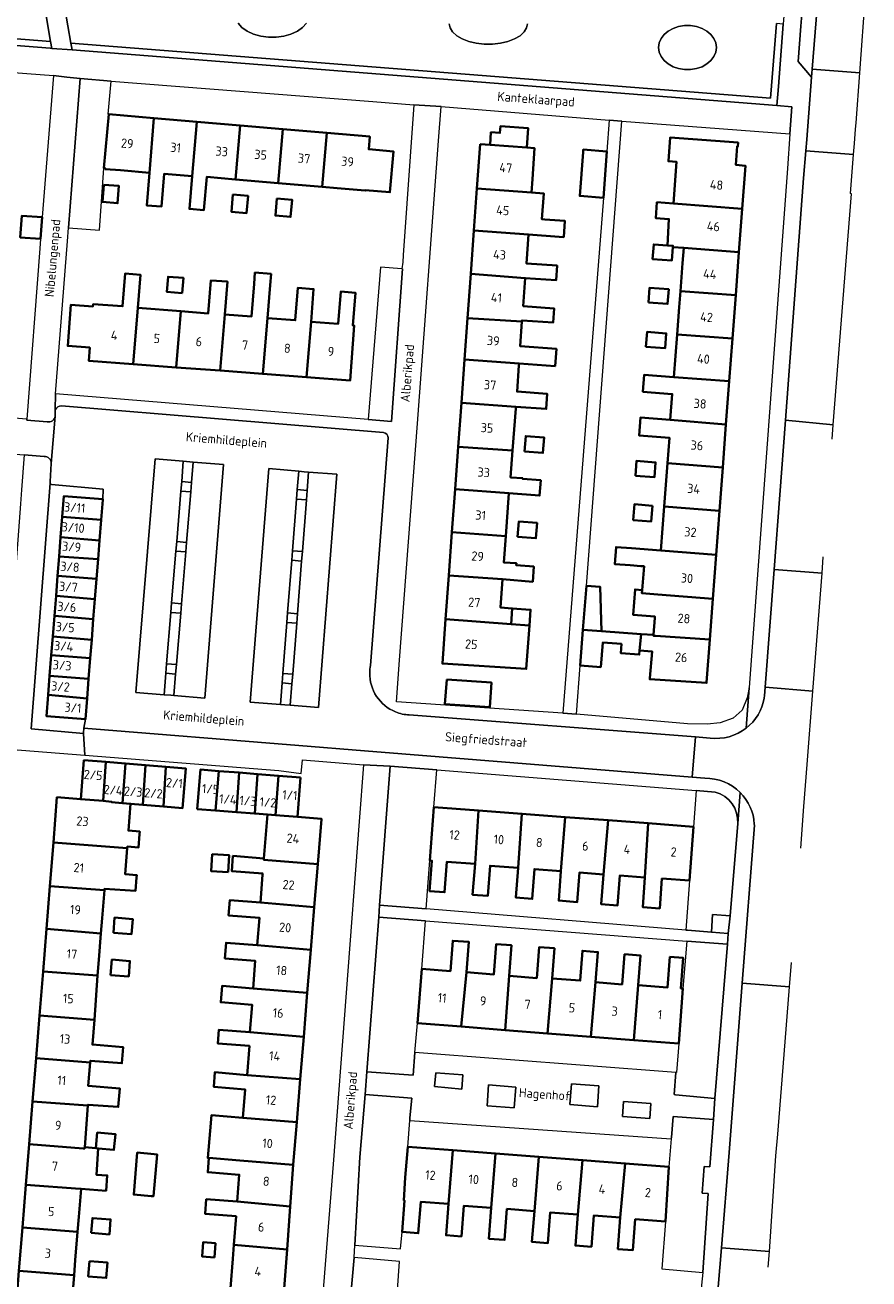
# Model space of a CAD drawing. Header units: metres. Extents: x 152391 to 157968, y 462336 to 467280.
# Tile 272 of 656: x 155453 to 155576, y 464732 to 464915. Entities that reach past the tile are written whole.
import ezdxf
from ezdxf.enums import TextEntityAlignment as Align

# ---------------------------------------------------------------- set-up
doc = ezdxf.new("R2010")
doc.units = ezdxf.units.M
doc.header["$LTSCALE"] = 0.75
for name, color, linetype, lineweight in [('B-WE-GR-BEPLANTING_CULTUUR_HEESTERS-GV', 251, 'Continuous', 18), ('B-WE-GR-BEPLANTING_CULTUUR_VASTE PLANTENVAK-GV', 251, 'Continuous', 18), ('B-WE-GR-GROENVOORZIENING-GV', 251, 'Continuous', 18), ('B-WE-OG-BEBOUWING-GV', 6, 'Continuous', 35), ('B-WE-OG-BEBOUWING-T18', 1, 'Continuous', 18), ('B-WE-OG-TERREIN_CULTUURSCHEIDING-GV', 251, 'Continuous', 18), ('B-WE-OG-TOPOGRAFIE-T18', 1, 'Continuous', 18), ('B-WE-OG-WATER_SLOOT-GV', 251, 'Continuous', 18), ('B-WE-VH-VERHARDING_ASFALT-GV', 251, 'Continuous', 18), ('B-WE-VH-VERHARDING_BETONSTRAATSTEEN-GV', 251, 'Continuous', 18), ('B-WE-VH-VERHARDING_TEGEL-GV', 251, 'Continuous', 18)]:
    doc.layers.add(name, color=color, linetype=linetype, lineweight=lineweight)
doc.styles.add('NLCS-ISO-M750-T18', font='NLCS-ISO.ttf', dxfattribs={"height": 1.35})

msp = doc.modelspace()

# ---------------------------------------------------------------- linework, layer by layer
at = {"layer": 'B-WE-GR-BEPLANTING_CULTUUR_HEESTERS-GV'}
for points in [[(155464.3, 464894.44), (155464.99, 464902.29), (155464.89, 464902.3), (155465.33, 464907.15), (155460.82, 464907.51), (155459.12, 464885.72), (155463.62, 464885.35)], [(155506.31, 464857.43), (155507.89, 464879.72), (155507.81, 464879.72), (155504.68, 464879.98), (155502.88, 464857.71)], [(155461.31, 464811.83), (155461.32, 464811.93), (155461.36, 464812.62), (155461.58, 464813.92), (155455.89, 464814.37), (155456.14, 464817.46), (155456.36, 464820.25), (155456.6, 464823.25), (155456.82, 464826), (155457.05, 464829), (155457.29, 464831.95), (155457.52, 464834.85), (155457.74, 464837.7), (155457.96, 464840.49), (155458.2, 464843.5), (155458.44, 464846.51), (155464.13, 464846.06), (155464.17, 464847.53), (155456.62, 464848.19), (155456.46, 464848.4), (155453.64, 464812.49)], [(155512.5, 464801.07), (155512.91, 464806.5), (155506.13, 464807.04), (155504.57, 464786.76), (155511.35, 464786.21), (155511.91, 464793.26)], [(155510.12, 464769.49), (155510.74, 464777.44), (155511.25, 464784.44), (155504.43, 464784.97), (155502.7, 464762.38), (155509.47, 464761.89), (155509.71, 464765.22)], [(155548.89, 464774.56), (155548.27, 464766.51), (155547.94, 464762.3), (155547.83, 464762.31), (155547.58, 464759.06), (155547.82, 464759.04), (155553.56, 464758.48), (155555.37, 464781.03), (155549.43, 464781.48)], [(155532.6, 464760.65), (155532.34, 464757.6), (155536.39, 464757.29), (155536.6, 464760.34)], [(155507.86, 464738.99), (155508.21, 464743.58), (155508.13, 464743.59), (155508.31, 464746.93), (155508.67, 464751.43), (155508.98, 464755.28), (155508.98, 464755.68), (155509.29, 464758.53), (155502.44, 464759.1), (155501.67, 464749.9), (155500.93, 464737.07), (155507.62, 464736.55)], [(155552.83, 464748.49), (155553.34, 464755.41), (155547.44, 464755.88), (155547.23, 464752.78), (155547.18, 464752.58), (155546.8, 464748.53), (155546.32, 464740.51), (155545.79, 464733.62), (155551.77, 464733.05), (155552.56, 464744.61), (155551.68, 464744.68), (155551.97, 464748.55)], [(155507.46, 464734.68), (155500.83, 464735.24), (155499.07, 464715.12), (155505.96, 464714.57), (155506.36, 464719.84), (155506.97, 464727.71)]]:
    msp.add_lwpolyline(points, close=True, dxfattribs=at)
for points in [[(155553.6, 464803.27), (155550.84, 464803.49), (155550.44, 464798.2)], [(155550.44, 464798.2), (155549.84, 464790.32), (155549.3, 464783.1), (155549.57, 464783.08), (155553.04, 464782.81), (155553.21, 464785.38), (155555.77, 464785.18), (155556.89, 464798.65)]]:
    msp.add_lwpolyline(points, dxfattribs=at)
msp.add_lwpolyline([(155556.89, 464798.65, 0.359967), (155553.6, 464803.27)], format="xyb", dxfattribs=at)
at = {"layer": 'B-WE-GR-BEPLANTING_CULTUUR_VASTE PLANTENVAK-GV'}
for points in [[(155512.58, 464760.23), (155516.6, 464759.87), (155516.75, 464761.97), (155512.78, 464762.23)], [(155520.5, 464760.48), (155520.29, 464757.43), (155524.24, 464757.12), (155524.45, 464760.17)], [(155544.21, 464757.78), (155540.22, 464758.04), (155540.06, 464755.84), (155544.06, 464755.58)]]:
    msp.add_lwpolyline(points, close=True, dxfattribs=at)
at = {"layer": 'B-WE-GR-GROENVOORZIENING-GV'}
for points in [[(155476.98, 464847.12), (155477.09, 464848.52), (155475.65, 464848.63), (155475.53, 464847.24)], [(155492.43, 464846.06), (155493.88, 464845.94), (155493.99, 464847.34), (155492.54, 464847.45)], [(155476.25, 464838.35), (155476.37, 464839.75), (155474.92, 464839.86), (155474.81, 464838.47)], [(155491.73, 464837.14), (155493.17, 464837.02), (155493.28, 464838.42), (155491.84, 464838.53)], [(155475.62, 464830.77), (155474.18, 464830.89), (155474.06, 464829.49), (155475.51, 464829.38)], [(155491.12, 464829.44), (155491.01, 464828.05), (155492.45, 464827.93), (155492.57, 464829.33)], [(155473.33, 464820.62), (155474.77, 464820.5), (155474.89, 464821.9), (155473.44, 464822.01)], [(155490.31, 464819.22), (155491.76, 464819.1), (155491.87, 464820.5), (155490.42, 464820.61)]]:
    msp.add_lwpolyline(points, close=True, dxfattribs=at)
at = {"layer": 'B-WE-OG-BEBOUWING-GV'}
for points in [[(155464.99, 464902.29), (155464.3, 464894.44), (155464.49, 464894.42), (155464.48, 464894.3), (155466.69, 464894.11), (155470.95, 464893.75), (155471.58, 464901.73)], [(155471.58, 464901.73), (155470.95, 464893.75), (155470.55, 464888.99), (155472.7, 464888.8), (155473.11, 464893.61), (155477.19, 464893.27), (155477.88, 464901.19)], [(155483.52, 464892.78), (155484.19, 464900.65), (155477.88, 464901.19), (155477.19, 464893.27), (155476.79, 464888.48), (155478.9, 464888.3), (155479.31, 464893.14)], [(155484.19, 464900.65), (155483.52, 464892.78), (155489.77, 464892.22), (155490.45, 464900.12)], [(155496.16, 464891.71), (155496.86, 464899.58), (155490.45, 464900.12), (155489.77, 464892.22)], [(155496.86, 464899.58), (155496.16, 464891.71), (155498.35, 464891.51), (155502.46, 464891.16), (155502.46, 464891.22), (155506.07, 464890.91), (155506.58, 464896.88), (155502.97, 464897.19), (155503.13, 464899.04)], [(155520.71, 464897.81), (155526.08, 464897.42), (155526.28, 464900.26), (155522.23, 464900.56), (155522.15, 464899.57), (155520.84, 464899.66)], [(155519.25, 464897.92), (155518.78, 464891.44), (155526.74, 464890.86), (155526.89, 464892.83), (155527.21, 464897.34), (155526.08, 464897.42), (155520.71, 464897.81)], [(155547.48, 464889.27), (155557.54, 464888.48), (155558.01, 464894.78), (155556.62, 464894.89), (155556.82, 464897.62), (155556.91, 464897.61), (155556.95, 464898.15), (155547.01, 464898.9), (155546.75, 464895.44), (155547.94, 464895.35)], [(155537.27, 464890.08), (155537.74, 464896.86), (155534.31, 464897.14), (155534.29, 464896.78), (155533.81, 464890.36)], [(155464.28, 464892), (155464.07, 464889.49), (155466.28, 464889.3), (155466.49, 464891.82)], [(155483.13, 464890.56), (155482.92, 464888.05), (155485.13, 464887.86), (155485.34, 464890.37)], [(155518.34, 464885.34), (155526.32, 464884.72), (155530.8, 464884.4), (155531.46, 464884.35), (155531.63, 464886.71), (155528.72, 464886.92), (155528.27, 464886.95), (155528.55, 464890.73), (155526.74, 464890.86), (155518.78, 464891.44)], [(155489.56, 464890.01), (155489.35, 464887.5), (155491.56, 464887.31), (155491.77, 464889.82)], [(155557.06, 464882.15), (155557.54, 464888.48), (155547.48, 464889.27), (155545.09, 464889.45), (155544.91, 464887.14), (155546.84, 464886.99), (155546.61, 464883.14), (155547.42, 464883.08), (155547.4, 464882.9), (155549, 464882.78)], [(155455, 464884.08), (155455.25, 464887.27), (155452.3, 464887.48), (155452.07, 464884.3)], [(155526.32, 464884.72), (155518.34, 464885.34), (155517.88, 464878.97), (155525.84, 464878.37), (155530.34, 464878.05), (155530.49, 464880.19), (155526.02, 464880.51)], [(155546.61, 464883.14), (155544.63, 464883.29), (155544.46, 464881.13), (155547.25, 464880.91), (155547.4, 464882.9), (155547.42, 464883.08)], [(155548.52, 464876.47), (155556.59, 464875.86), (155557.06, 464882.15), (155549, 464882.78), (155548.83, 464880.52)], [(155468.58, 464865.78), (155469.25, 464874.03), (155469.63, 464878.85), (155467.39, 464879.02), (155467.01, 464874.24), (155462.72, 464874.57), (155462.69, 464874.22), (155459.46, 464874.47), (155459.01, 464868.46), (155462.23, 464868.22), (155462.09, 464866.27)], [(155475.73, 464876.17), (155475.9, 464878.38), (155473.66, 464878.55), (155473.49, 464876.35)], [(155474.84, 464865.32), (155481.26, 464864.84), (155481.95, 464873.04), (155482.33, 464877.84), (155479.91, 464878.03), (155479.53, 464873.2), (155475.52, 464873.51)], [(155481.26, 464864.84), (155487.49, 464864.37), (155488.2, 464872.53), (155488.58, 464877.33), (155488.71, 464878.98), (155486.36, 464879.16), (155486.23, 464877.52), (155485.85, 464872.73), (155481.95, 464873.04)], [(155517.41, 464872.53), (155525.37, 464872), (155525.38, 464872.17), (155529.91, 464871.85), (155530.06, 464873.94), (155525.55, 464874.27), (155525.84, 464878.37), (155517.88, 464878.97)], [(155493.91, 464863.89), (155494.56, 464871.99), (155494.93, 464876.75), (155492.61, 464876.93), (155492.24, 464872.21), (155488.2, 464872.53), (155487.49, 464864.37)], [(155493.91, 464863.89), (155500.27, 464863.42), (155500.87, 464871.42), (155500.65, 464871.44), (155501.03, 464876.23), (155498.89, 464876.4), (155498.52, 464871.68), (155494.56, 464871.99)], [(155543.85, 464874.79), (155546.64, 464874.58), (155546.8, 464876.74), (155544.02, 464876.95)], [(155548.02, 464870.14), (155556.11, 464869.53), (155556.59, 464875.86), (155548.52, 464876.47), (155548.32, 464874.12)], [(155468.58, 464865.78), (155474.84, 464865.32), (155475.52, 464873.51), (155469.25, 464874.03)], [(155525.37, 464872), (155517.41, 464872.53), (155516.97, 464866.48), (155524.95, 464865.9), (155530.21, 464865.51), (155530.39, 464868.02), (155525.11, 464868.41)], [(155543.48, 464868.33), (155546.27, 464868.11), (155546.44, 464870.28), (155543.65, 464870.49)], [(155556.11, 464869.53), (155548.02, 464870.14), (155547.55, 464863.91), (155555.64, 464863.28)], [(155524.47, 464859.54), (155528.92, 464859.24), (155529.07, 464861.45), (155524.65, 464861.77), (155524.93, 464865.58), (155524.95, 464865.9), (155516.97, 464866.48), (155516.51, 464860.12)], [(155547.04, 464857.64), (155555.17, 464856.99), (155555.64, 464863.28), (155547.55, 464863.91), (155543.23, 464864.23), (155543.04, 464861.75), (155547.33, 464861.42)], [(155516.51, 464860.12), (155516.05, 464853.73), (155523.98, 464853.15), (155524.45, 464859.33), (155524.47, 464859.54)], [(155546.61, 464851.3), (155554.7, 464850.69), (155555.17, 464856.99), (155547.04, 464857.64), (155542.68, 464857.97), (155542.48, 464855.37), (155546.9, 464855.04)], [(155515.59, 464847.5), (155523.46, 464846.93), (155527.93, 464846.58), (155528.1, 464848.83), (155525.46, 464849.02), (155525.47, 464849.12), (155523.71, 464849.25), (155523.98, 464853.15), (155516.05, 464853.73)], [(155525.75, 464853.03), (155528.42, 464852.83), (155528.59, 464855.08), (155525.92, 464855.28)], [(155541.93, 464849.48), (155544.72, 464849.27), (155544.88, 464851.43), (155542.09, 464851.64)], [(155554.22, 464844.36), (155554.7, 464850.69), (155546.61, 464851.3), (155546.13, 464844.98)], [(155464.13, 464846.06), (155458.44, 464846.51), (155458.2, 464843.5), (155463.89, 464843.05), (155464.12, 464845.95)], [(155523.46, 464846.93), (155515.59, 464847.5), (155515.14, 464841.24), (155522.99, 464840.67)], [(155544.43, 464845.11), (155541.79, 464845.32), (155541.62, 464843), (155544.25, 464842.8)], [(155553.74, 464837.93), (155554.22, 464844.36), (155546.13, 464844.98), (155545.65, 464838.57)], [(155463.89, 464843.05), (155458.2, 464843.5), (155457.96, 464840.49), (155463.65, 464840.03)], [(155524.73, 464840.54), (155527.4, 464840.34), (155527.57, 464842.58), (155524.89, 464842.78)], [(155522.52, 464834.35), (155526.93, 464834), (155527.09, 464836.21), (155524.54, 464836.4), (155524.56, 464836.69), (155522.71, 464836.82), (155522.99, 464840.67), (155515.14, 464841.24), (155514.68, 464834.91)], [(155463.43, 464837.28), (155463.65, 464840.03), (155457.96, 464840.49), (155457.74, 464837.7)], [(155553.26, 464831.52), (155553.74, 464837.93), (155545.65, 464838.57), (155541.35, 464838.9), (155539.12, 464839.07), (155538.93, 464836.58), (155541.16, 464836.41), (155542.71, 464836.29), (155543.21, 464836.26), (155542.94, 464832.78), (155542.9, 464832.31), (155545.2, 464832.13)], [(155463.43, 464837.28), (155457.74, 464837.7), (155457.52, 464834.85), (155463.21, 464834.42)], [(155457.29, 464831.95), (155462.97, 464831.43), (155463.21, 464834.42), (155457.52, 464834.85)], [(155522.52, 464834.35), (155514.68, 464834.91), (155514.21, 464828.51), (155523.78, 464827.82), (155523.95, 464830.11), (155522.22, 464830.24)], [(155534.77, 464833.41), (155534.28, 464826.99), (155537, 464826.79), (155536.81, 464833.25)], [(155462.97, 464831.43), (155457.29, 464831.95), (155457.05, 464829), (155462.74, 464828.53)], [(155552.8, 464825.54), (155553.26, 464831.52), (155545.2, 464832.13), (155542.9, 464832.31), (155542.94, 464832.78), (155541.9, 464832.87), (155541.62, 464829.16), (155544.77, 464828.92), (155544.76, 464828.71), (155544.57, 464826.22), (155544.56, 464826.11), (155544.87, 464826.09)], [(155526.45, 464827.62), (155526.62, 464829.91), (155523.95, 464830.11), (155523.78, 464827.82)], [(155462.5, 464825.53), (155462.74, 464828.53), (155457.05, 464829), (155456.82, 464826)], [(155526.45, 464827.62), (155523.78, 464827.82), (155514.21, 464828.51), (155513.74, 464822.03), (155525.98, 464821.27)], [(155534.28, 464826.99), (155533.88, 464821.75), (155536.88, 464821.52), (155537.18, 464825.13), (155539.9, 464824.91), (155539.79, 464823.57), (155542.51, 464823.35), (155542.56, 464823.96), (155542.76, 464826.35), (155537, 464826.79)], [(155552.33, 464819.26), (155552.8, 464825.54), (155544.87, 464826.09), (155544.56, 464826.11), (155544.57, 464826.22), (155542.76, 464826.35), (155542.56, 464823.96), (155544.37, 464823.82), (155544.06, 464819.93), (155544.04, 464819.75), (155552.33, 464819.21)], [(155456.82, 464826), (155456.6, 464823.25), (155462.29, 464822.83), (155462.5, 464825.53)], [(155462.29, 464822.83), (155456.6, 464823.25), (155456.36, 464820.25), (155462.05, 464819.83)], [(155456.14, 464817.46), (155461.82, 464816.93), (155462.05, 464819.83), (155456.36, 464820.25)], [(155514.38, 464819.71), (155514.12, 464816.11), (155520.66, 464815.66), (155520.91, 464819.25)], [(155461.82, 464816.93), (155456.14, 464817.46), (155455.89, 464814.37), (155461.58, 464813.92)], [(155464.18, 464801.96), (155464.57, 464807.66), (155461.36, 464807.91), (155460.91, 464802.22)], [(155464.57, 464807.66), (155464.18, 464801.96), (155465.41, 464801.86), (155465.41, 464801.78), (155467.02, 464801.65), (155467.45, 464807.43)], [(155470.37, 464807.19), (155467.45, 464807.43), (155467.02, 464801.65), (155468.18, 464801.55), (155469.97, 464801.4)], [(155473.34, 464806.96), (155470.37, 464807.19), (155469.97, 464801.4), (155472.98, 464801.15)], [(155472.98, 464801.15), (155475.78, 464800.92), (155476.24, 464806.72), (155473.34, 464806.96)], [(155477.93, 464800.78), (155480.57, 464800.58), (155481.07, 464806.33), (155478.38, 464806.54)], [(155484.04, 464806.1), (155481.07, 464806.33), (155480.57, 464800.58), (155483.64, 464800.34)], [(155486.74, 464805.89), (155484.04, 464806.1), (155483.64, 464800.34), (155486.33, 464800.13)], [(155489.79, 464805.65), (155486.74, 464805.89), (155486.33, 464800.13), (155488.17, 464799.98), (155489.38, 464799.89)], [(155493.03, 464805.4), (155489.79, 464805.65), (155489.38, 464799.89), (155492.58, 464799.64)], [(155464.18, 464801.96), (155460.91, 464802.22), (155457.43, 464802.5), (155456.9, 464795.9), (155467.7, 464795.09), (155467.71, 464795.31), (155469.35, 464795.18), (155469.5, 464797.12), (155469.53, 464797.5), (155467.86, 464797.64), (155468.18, 464801.55), (155467.02, 464801.65), (155465.41, 464801.78), (155465.41, 464801.86)], [(155511.91, 464793.26), (155512.21, 464793.23), (155511.88, 464788.79), (155514.07, 464788.62), (155514.4, 464793.08), (155518.51, 464792.77), (155519, 464800.58), (155512.5, 464801.07)], [(155518.51, 464792.77), (155518.16, 464788.25), (155520.37, 464788.08), (155520.71, 464792.5), (155524.82, 464792.19), (155525.36, 464800.1), (155519, 464800.58)], [(155495.53, 464792.71), (155496.07, 464799.32), (155496.07, 464799.37), (155492.58, 464799.64), (155489.38, 464799.89), (155488.17, 464799.98), (155487.99, 464797.65), (155487.67, 464793.58), (155487.66, 464793.34)], [(155531.68, 464799.62), (155525.36, 464800.1), (155524.82, 464792.19), (155524.49, 464787.84), (155526.86, 464787.66), (155527.19, 464792.01), (155531.05, 464791.72)], [(155537.94, 464799.14), (155531.68, 464799.62), (155531.05, 464791.72), (155530.73, 464787.4), (155533.43, 464787.2), (155533.76, 464791.5), (155537.28, 464791.23)], [(155543.81, 464798.7), (155537.94, 464799.14), (155537.28, 464791.23), (155536.95, 464786.88), (155539.33, 464786.7), (155539.65, 464791.06), (155543.34, 464790.78)], [(155550.44, 464798.2), (155543.81, 464798.7), (155543.34, 464790.78), (155543.01, 464786.45), (155545.49, 464786.26), (155545.82, 464790.63), (155549.84, 464790.32)], [(155456.9, 464795.9), (155456.39, 464789.52), (155464.37, 464788.93), (155464.38, 464789.14), (155468.89, 464788.81), (155469.05, 464790.79), (155469.08, 464791.13), (155467.39, 464791.27), (155467.7, 464795.09)], [(155482.45, 464791.54), (155482.61, 464794.04), (155480.11, 464794.19), (155479.96, 464791.7)], [(155495.02, 464786.47), (155495.53, 464792.71), (155487.66, 464793.34), (155487.67, 464793.58), (155483.13, 464793.93), (155482.96, 464791.72), (155487.5, 464791.37), (155487.48, 464791.16), (155487.17, 464787.14)], [(155455.89, 464783.28), (155463.86, 464782.62), (155464.04, 464784.82), (155464.37, 464788.93), (155456.39, 464789.52)], [(155486.7, 464780.89), (155494.52, 464780.23), (155495.02, 464786.47), (155487.17, 464787.14), (155482.69, 464787.49), (155482.51, 464785.25), (155487.01, 464784.9)], [(155465.67, 464782.72), (155468.32, 464782.51), (155468.49, 464784.71), (155465.85, 464784.92)], [(155455.89, 464783.28), (155455.39, 464777.06), (155463.37, 464776.48), (155463.55, 464778.73), (155463.86, 464782.62)], [(155494.52, 464780.23), (155486.7, 464780.89), (155482.14, 464781.24), (155481.96, 464778.95), (155486.38, 464778.61), (155486.07, 464774.58), (155494, 464773.95)], [(155510.12, 464769.49), (155516.48, 464768.99), (155517.27, 464776.93), (155517.62, 464781.37), (155515.25, 464781.55), (155514.9, 464777.11), (155510.74, 464777.44)], [(155516.48, 464768.99), (155522.89, 464768.49), (155523.48, 464776.41), (155523.82, 464780.88), (155521.6, 464781.05), (155521.26, 464776.62), (155517.27, 464776.93)], [(155522.89, 464768.49), (155529.08, 464768.01), (155529.77, 464776.03), (155530.11, 464780.45), (155527.88, 464780.62), (155527.52, 464776.09), (155523.48, 464776.41)], [(155465.27, 464776.53), (155467.91, 464776.32), (155468.09, 464778.57), (155465.45, 464778.78)], [(155535.43, 464767.51), (155536.1, 464775.47), (155536.45, 464779.89), (155534.2, 464780.07), (155533.87, 464775.71), (155529.77, 464776.03), (155529.08, 464768.01)], [(155542.33, 464775.06), (155542.66, 464779.39), (155540.35, 464779.57), (155540, 464775.16), (155536.1, 464775.47), (155535.43, 464767.51), (155541.73, 464767.02)], [(155548.27, 464766.51), (155548.89, 464774.56), (155548.59, 464774.58), (155548.94, 464779.02), (155546.97, 464779.17), (155546.63, 464774.73), (155542.33, 464775.06), (155541.73, 464767.02)], [(155455.39, 464777.06), (155454.88, 464770.61), (155462.9, 464769.99), (155463.37, 464776.48)], [(155485.63, 464768.17), (155493.48, 464767.5), (155494, 464773.95), (155486.07, 464774.58), (155481.56, 464774.94), (155481.37, 464772.56), (155485.94, 464772.2)], [(155454.38, 464764.39), (155462.3, 464763.76), (155462.32, 464764.01), (155466.92, 464763.65), (155467.1, 464766), (155462.61, 464766.36), (155462.9, 464769.99), (155454.88, 464770.61)], [(155493.48, 464767.5), (155485.63, 464768.17), (155481.08, 464768.53), (155480.92, 464766.54), (155485.54, 464766.18), (155485.2, 464761.92), (155492.98, 464761.31)], [(155462.3, 464763.76), (155454.38, 464764.39), (155453.87, 464758.06), (155461.96, 464757.45), (155461.97, 464757.59), (155466.38, 464757.26), (155466.59, 464759.96), (155462, 464760.32)], [(155484.58, 464755.65), (155492.46, 464755.03), (155492.98, 464761.31), (155485.2, 464761.92), (155480.5, 464762.36), (155480.34, 464760.21), (155484.94, 464759.8)], [(155453.87, 464758.06), (155453.37, 464751.82), (155461.27, 464751.21), (155461.48, 464751.19), (155461.49, 464751.36), (155461.96, 464757.45)], [(155492.46, 464755.03), (155484.58, 464755.65), (155480.03, 464756.06), (155479.83, 464753.76), (155479.47, 464749.81), (155479.62, 464749.8), (155484.14, 464749.45), (155491.96, 464748.81), (155491.96, 464748.85)], [(155463.13, 464751.22), (155463.46, 464751.19), (155465.76, 464750.99), (155465.96, 464753.29), (155463.32, 464753.52)], [(155452.89, 464745.87), (155460.84, 464745.27), (155460.95, 464745.27), (155464.61, 464745.01), (155464.77, 464747.25), (155463.19, 464747.36), (155463.46, 464751.19), (155463.13, 464751.22), (155461.49, 464751.36), (155461.48, 464751.19), (155461.27, 464751.21), (155453.37, 464751.82)], [(155508.67, 464751.43), (155508.31, 464746.93), (155508.13, 464743.59), (155508.21, 464743.58), (155507.86, 464738.99), (155510.22, 464738.81), (155510.58, 464743.39), (155514.62, 464743.08), (155515.27, 464750.93)], [(155471.17, 464744.24), (155471.52, 464744.21), (155472.05, 464750.33), (155471.64, 464750.36), (155469.17, 464750.58), (155468.64, 464744.46)], [(155484.14, 464749.45), (155479.62, 464749.8), (155479.46, 464747.71), (155484.07, 464747.34), (155483.76, 464743.43), (155491.5, 464742.71), (155491.96, 464748.81)], [(155520.88, 464742.52), (155521.49, 464750.45), (155515.27, 464750.93), (155514.62, 464743.08), (155514.27, 464738.52), (155516.53, 464738.34), (155516.88, 464742.83)], [(155521.49, 464750.45), (155520.88, 464742.52), (155520.53, 464738.01), (155522.82, 464737.83), (155523.17, 464742.35), (155527.18, 464742.04), (155527.82, 464749.97)], [(155527.18, 464742.04), (155526.83, 464737.54), (155529.15, 464737.36), (155529.5, 464741.85), (155533.53, 464741.54), (155534.21, 464749.49), (155527.82, 464749.97)], [(155539.73, 464741.08), (155540.46, 464749.01), (155534.21, 464749.49), (155533.53, 464741.54), (155533.18, 464737), (155535.51, 464736.82), (155535.86, 464741.38)], [(155540.46, 464749.01), (155539.73, 464741.08), (155539.38, 464736.48), (155541.56, 464736.32), (155541.91, 464740.85), (155546.32, 464740.51), (155546.8, 464748.53)], [(155460.95, 464745.27), (155460.84, 464745.27), (155452.89, 464745.87), (155452.39, 464739.65), (155460.44, 464739.02), (155460.62, 464741.2), (155460.62, 464741.2)], [(155491.5, 464742.71), (155483.76, 464743.43), (155479.24, 464743.78), (155479.08, 464741.64), (155483.6, 464741.28), (155483.27, 464737.13), (155491.04, 464736.44)], [(155462.45, 464738.85), (155465.09, 464738.64), (155465.26, 464740.82), (155462.62, 464741.03)], [(155460.44, 464739.02), (155452.39, 464739.65), (155451.88, 464733.31), (155459.93, 464732.66), (155460.11, 464734.89)], [(155480.43, 464735.28), (155480.59, 464737.34), (155478.78, 464737.48), (155478.62, 464735.43)], [(155490.56, 464730.11), (155491.04, 464736.44), (155483.27, 464737.13), (155483.11, 464735.07), (155482.77, 464730.79)], [(155462.17, 464734.72), (155461.99, 464732.49), (155464.63, 464732.28), (155464.81, 464734.51)], [(155451.88, 464733.31), (155451.35, 464726.67), (155455.17, 464726.38), (155458.42, 464726.14), (155459.39, 464726.06), (155459.41, 464726.31), (155459.59, 464728.52), (155459.93, 464732.66)]]:
    msp.add_lwpolyline(points, close=True, dxfattribs=at)
at = {"layer": 'B-WE-OG-TERREIN_CULTUURSCHEIDING-GV'}
for points in [[(155271.94, 464926.36), (155371.32, 464918.63), (155403.27, 464916.14), (155456.42, 464911.95), (155456.68, 464911.93), (155456.5, 464912.95), (155403.35, 464917.14), (155272.02, 464927.36)], [(155459.63, 464911.7), (155562.61, 464903.57), (155562.83, 464906.37), (155563.53, 464915.47), (155562.54, 464915.55), (155561.83, 464906.44), (155561.69, 464904.64), (155459.45, 464912.71)]]:
    msp.add_lwpolyline(points, close=True, dxfattribs=at)
at = {"layer": 'B-WE-OG-WATER_SLOOT-GV'}
for points in [[(155272.91, 464938.09), (155272.17, 464929.1), (155272.02, 464927.36), (155403.35, 464917.14), (155456.5, 464912.95), (155455.76, 464917.27), (155454.71, 464917.1), (155453.7, 464923.1), (155453.26, 464923.13), (155450.53, 464923.05)], [(155458.58, 464917.73), (155459.45, 464912.71), (155561.69, 464904.64), (155561.83, 464906.44), (155562.54, 464915.55)], [(155483.89, 464915.61), (155484.46, 464914.98), (155485.23, 464914.43), (155486.15, 464914.01), (155487.2, 464913.71), (155488.31, 464913.56), (155489.46, 464913.56), (155490.58, 464913.71), (155491.62, 464914.01), (155492.55, 464914.43), (155493.31, 464914.98), (155493.88, 464915.61)], [(155493.88, 464915.61), (155493.31, 464914.98), (155492.55, 464914.43), (155491.62, 464914.01), (155490.58, 464913.71), (155489.46, 464913.56), (155488.31, 464913.56), (155487.2, 464913.71), (155486.15, 464914.01), (155485.23, 464914.43), (155484.46, 464914.98), (155483.89, 464915.61)], [(155514.74, 464915.53), (155514.87, 464914.91), (155515.24, 464914.32), (155515.83, 464913.78), (155516.63, 464913.31), (155517.6, 464912.95), (155518.69, 464912.69), (155519.86, 464912.56), (155521.06, 464912.56), (155522.23, 464912.69), (155523.32, 464912.95), (155524.29, 464913.31), (155525.09, 464913.78), (155525.69, 464914.32), (155526.05, 464914.91), (155526.18, 464915.53)], [(155526.18, 464915.53), (155526.05, 464914.91), (155525.69, 464914.32), (155525.09, 464913.78), (155524.29, 464913.31), (155523.32, 464912.95), (155522.23, 464912.69), (155521.06, 464912.56), (155519.86, 464912.56), (155518.69, 464912.69), (155517.6, 464912.95), (155516.63, 464913.31), (155515.83, 464913.78), (155515.24, 464914.32), (155514.87, 464914.91), (155514.74, 464915.53)]]:
    msp.add_lwpolyline(points, dxfattribs=at)
for points in [[(155553.41, 464910.73), (155552.97, 464910.15), (155552.38, 464909.65), (155551.67, 464909.25), (155550.86, 464908.97), (155549.99, 464908.84), (155549.11, 464908.84), (155548.24, 464908.97), (155547.44, 464909.25), (155546.72, 464909.65), (155546.13, 464910.15), (155545.69, 464910.73), (155545.42, 464911.38), (155545.32, 464912.05), (155545.42, 464912.72), (155545.69, 464913.36), (155546.13, 464913.95), (155546.72, 464914.45), (155547.44, 464914.85), (155548.24, 464915.12), (155549.11, 464915.26), (155549.99, 464915.26), (155550.86, 464915.12), (155551.67, 464914.85), (155552.38, 464914.45), (155552.97, 464913.95), (155553.41, 464913.36), (155553.69, 464912.72), (155553.78, 464912.05), (155553.69, 464911.38)], [(155553.41, 464910.73), (155553.69, 464911.38), (155553.78, 464912.05), (155553.69, 464912.72), (155553.41, 464913.36), (155552.97, 464913.95), (155552.38, 464914.45), (155551.67, 464914.85), (155550.86, 464915.12), (155549.99, 464915.26), (155549.11, 464915.26), (155548.24, 464915.12), (155547.44, 464914.85), (155546.72, 464914.45), (155546.13, 464913.95), (155545.69, 464913.36), (155545.42, 464912.72), (155545.32, 464912.05), (155545.42, 464911.38), (155545.69, 464910.73), (155546.13, 464910.15), (155546.72, 464909.65), (155547.44, 464909.25), (155548.24, 464908.97), (155549.11, 464908.84), (155549.99, 464908.84), (155550.86, 464908.97), (155551.67, 464909.25), (155552.38, 464909.65), (155552.97, 464910.15)]]:
    msp.add_lwpolyline(points, close=True, dxfattribs=at)
at = {"layer": 'B-WE-VH-VERHARDING_ASFALT-GV'}
for points in [[(155571.14, 464952.26), (155569.07, 464925.36), (155568.37, 464916.08), (155567.78, 464908.91), (155574.72, 464908.37), (155575.57, 464919.79), (155575.6, 464920.29), (155575.94, 464924.83), (155576.05, 464926.41)], [(155570.67, 464854.81), (155570.84, 464856.93), (155563.85, 464857.59), (155562.21, 464835.77), (155569.2, 464835.26), (155569.39, 464837.63)], [(155566.12, 464795.09), (155566.55, 464801.18), (155567.02, 464807.31), (155567.86, 464818.03), (155560.91, 464818.59), (155560.82, 464817.31), (155560.77, 464817.02), (155560.77, 464816.98)], [(155552.86, 464811.16), (155550.7, 464811.33), (155550.25, 464805.44)], [(155550.25, 464805.44), (155552.08, 464805.29)], [(155559.31, 464798.59), (155559.31, 464798.58), (155559.32, 464798.42), (155557.55, 464775.36), (155564.46, 464774.81), (155564.74, 464778.34)], [(155561.35, 464733.84), (155561.51, 464736.14), (155554.5, 464736.66), (155552.69, 464714.81), (155552.68, 464714.7)]]:
    msp.add_lwpolyline(points, dxfattribs=at)
for points in [[(155567.78, 464908.91), (155567.68, 464907.71), (155566.97, 464898.6), (155566.84, 464896.95), (155573.82, 464896.41), (155573.96, 464898.05), (155574.11, 464900.11), (155574.18, 464901.03), (155574.72, 464908.37)], [(155563.85, 464857.59), (155570.84, 464856.93), (155573.5, 464890.69), (155573.36, 464890.7), (155573.82, 464896.41), (155566.84, 464896.95), (155566.52, 464892.94)], [(155562.21, 464835.77), (155560.91, 464818.59), (155567.86, 464818.03), (155569.2, 464835.26)], [(155561.51, 464736.14), (155562.47, 464750.09), (155562.73, 464753.28), (155563.37, 464761.21), (155564.46, 464774.81), (155557.55, 464775.36), (155555.66, 464750.62), (155554.5, 464736.66)]]:
    msp.add_lwpolyline(points, close=True, dxfattribs=at)
for points in [[(155560.77, 464816.98, -0.185738), (155558.12, 464812.6)], [(155558.12, 464812.6, -0.198867), (155552.86, 464811.16)], [(155552.08, 464805.29, -0.205141), (155557.26, 464803.19)], [(155557.26, 464803.19, -0.182844), (155559.31, 464798.59)]]:
    msp.add_lwpolyline(points, format="xyb", dxfattribs=at)
at = {"layer": 'B-WE-VH-VERHARDING_BETONSTRAATSTEEN-GV'}
for points in [[(155569.07, 464925.36), (155571.14, 464952.26), (155571.39, 464955.49), (155569.11, 464953.55), (155568.69, 464948.14), (155568.26, 464942.64), (155567.84, 464937.15), (155567.41, 464931.66), (155566.99, 464926.17), (155566.94, 464925.53), (155566.58, 464920.95), (155566.55, 464920.6), (155566.54, 464920.46), (155566.13, 464915.17), (155565.73, 464909.99), (155567.68, 464907.71), (155567.78, 464908.91), (155568.37, 464916.08)], [(155475.89, 464851.59), (155476.84, 464851.5), (155477.34, 464851.47), (155481.74, 464851.14), (155479.05, 464816.97), (155479.04, 464816.97), (155474.52, 464817.37), (155474.06, 464817.41), (155473.07, 464817.49), (155468.93, 464817.82), (155471.76, 464851.97)], [(155475.89, 464851.59), (155471.76, 464851.97), (155468.93, 464817.82), (155473.07, 464817.49), (155473.33, 464820.62), (155473.44, 464822.01), (155474.06, 464829.49), (155474.18, 464830.89), (155474.81, 464838.47), (155474.92, 464839.86), (155475.53, 464847.24), (155475.65, 464848.63)], [(155477.34, 464851.47), (155477.09, 464848.52), (155476.98, 464847.12), (155476.37, 464839.75), (155476.25, 464838.35), (155475.62, 464830.77), (155475.51, 464829.38), (155474.89, 464821.9), (155474.77, 464820.5), (155474.52, 464817.37), (155479.04, 464816.97), (155479.05, 464816.97), (155481.74, 464851.14)], [(155491.01, 464828.05), (155491.12, 464829.44), (155491.73, 464837.14), (155491.84, 464838.53), (155492.43, 464846.06), (155492.54, 464847.45), (155492.75, 464850.14), (155488.4, 464850.55), (155485.67, 464816.41), (155490.07, 464816.08), (155490.31, 464819.22), (155490.42, 464820.61)], [(155494.2, 464850.02), (155498.34, 464849.72), (155495.65, 464815.64), (155491.51, 464815.97), (155490.7, 464816.03), (155490.07, 464816.08), (155485.67, 464816.41), (155488.4, 464850.55), (155492.75, 464850.14), (155493.54, 464850.06)], [(155491.51, 464815.97), (155495.65, 464815.64), (155498.34, 464849.72), (155494.2, 464850.02), (155493.99, 464847.34), (155493.88, 464845.94), (155493.28, 464838.42), (155493.17, 464837.02), (155492.57, 464829.33), (155492.45, 464827.93), (155491.87, 464820.5), (155491.76, 464819.1)]]:
    msp.add_lwpolyline(points, close=True, dxfattribs=at)
for points in [[(155457.19, 464859.1), (155457.16, 464858.26), (155457.15, 464858.19), (155456.59, 464851.27), (155456.59, 464851.25), (155456.42, 464848.65), (155456.46, 464848.4), (155456.62, 464848.19), (155464.17, 464847.53), (155464.13, 464846.06), (155464.12, 464845.95), (155463.89, 464843.05), (155463.65, 464840.03), (155463.43, 464837.28), (155463.21, 464834.42), (155462.97, 464831.43), (155462.74, 464828.53), (155462.5, 464825.53), (155462.29, 464822.83), (155462.05, 464819.83), (155461.82, 464816.93), (155461.58, 464813.92), (155461.36, 464812.62), (155492.78, 464810.08), (155502.34, 464809.31), (155550.25, 464805.44), (155550.7, 464811.33), (155508.89, 464814.53)], [(155505.12, 464855.79), (155458.1, 464859.7)], [(155456.01, 464857.36), (155453.02, 464857.61), (155453.02, 464857.75), (155447.47, 464858.17), (155447.13, 464852.53), (155447.32, 464852.52)], [(155456.59, 464851.27), (155457.15, 464858.19)], [(155503.24, 464821.77), (155505.8, 464855)], [(155448.28, 464852.9), (155452.63, 464852.54), (155455.57, 464852.29)]]:
    msp.add_lwpolyline(points, dxfattribs=at)
for points in [[(155458.1, 464859.7, 0.319902), (155457.19, 464859.1)], [(155457.15, 464858.19, -0.435295), (155456.01, 464857.36)], [(155505.8, 464855, 0.41), (155505.12, 464855.79)], [(155455.57, 464852.29, -0.456415), (155456.59, 464851.27)], [(155503.12, 464820.7, -0.045558), (155503.24, 464821.77)], [(155506.91, 464814.97, -0.310366), (155503.12, 464820.7)], [(155508.89, 464814.53, -0.084954), (155506.91, 464814.97)]]:
    msp.add_lwpolyline(points, format="xyb", dxfattribs=at)
at = {"layer": 'B-WE-VH-VERHARDING_TEGEL-GV'}
for points in [[(155564.34, 464925.95), (155564.33, 464925.73), (155563.53, 464915.47), (155562.83, 464906.37), (155562.61, 464903.57), (155564.81, 464903.39), (155564.52, 464899.45), (155564.14, 464894.39), (155558.55, 464818.52), (155558.55, 464818.51), (155558.12, 464812.6)], [(155560.77, 464816.98), (155560.77, 464817.02), (155560.82, 464817.31), (155560.91, 464818.59), (155562.21, 464835.77), (155563.85, 464857.59), (155566.52, 464892.94), (155566.84, 464896.95), (155566.97, 464898.6), (155567.68, 464907.71), (155565.73, 464909.99), (155566.13, 464915.17), (155566.54, 464920.46)], [(155408.55, 464911.68), (155453.04, 464908.27), (155456.9, 464907.97), (155458.86, 464907.74), (155460.82, 464907.51), (155465.33, 464907.15), (155503.57, 464904.15), (155509.58, 464903.68), (155513.56, 464903.41), (155538.11, 464901.44), (155539.95, 464901.31), (155564.52, 464899.45), (155564.81, 464903.39), (155562.61, 464903.57), (155459.63, 464911.7), (155456.68, 464911.93), (155456.42, 464911.95), (155403.27, 464916.14)], [(155458.97, 464883.74), (155459.12, 464885.72), (155460.82, 464907.51), (155458.86, 464907.74), (155456.9, 464907.97), (155455.25, 464887.27), (155455, 464884.08), (155454.92, 464882.68), (155453.02, 464857.75), (155453.02, 464857.61), (155456.01, 464857.36)], [(155558.12, 464812.6), (155558.55, 464818.51), (155558.27, 464817.05), (155557.56, 464815.22), (155556.2, 464814.05), (155554.33, 464813.39), (155552.44, 464813.2), (155549.55, 464813.24), (155533.33, 464814.65), (155531.36, 464814.79), (155507.02, 464816.47), (155507.48, 464822.52), (155510.08, 464857.12), (155513.19, 464898.42), (155513.56, 464903.41), (155509.58, 464903.68), (155508.03, 464881.69), (155507.95, 464880.69), (155507.81, 464879.72), (155507.89, 464879.72), (155506.31, 464857.43), (155502.88, 464857.71), (155457.23, 464861.45), (155457.19, 464859.1)], [(155457.15, 464858.19), (155457.16, 464858.26), (155457.19, 464859.1), (155457.23, 464861.45), (155458.97, 464883.74)], [(155458.1, 464859.7), (155505.12, 464855.79)], [(155505.8, 464855), (155503.24, 464821.77)], [(155455.57, 464852.29), (155452.63, 464852.54), (155452.24, 464847.41), (155452.09, 464845.4), (155450.23, 464820.43), (155446.56, 464820.71), (155446.57, 464817.59)], [(155446.57, 464817.59), (155439.92, 464728.83), (155439.7, 464725.7), (155439.05, 464718.12), (155442.21, 464717.9), (155446.22, 464717.46), (155454.14, 464716.86), (155454.58, 464719.93), (155443.49, 464720.76), (155444.01, 464727.24), (155445.95, 464751.38), (155449.89, 464803.1), (155450.39, 464809.54), (155461.52, 464808.66), (155461.31, 464811.83), (155453.64, 464812.49), (155456.46, 464848.4), (155456.42, 464848.65), (155456.59, 464851.25), (155456.59, 464851.27)], [(155508.89, 464814.53), (155550.7, 464811.33), (155552.86, 464811.16)], [(155461.36, 464812.62), (155461.32, 464811.93), (155461.31, 464811.83), (155461.52, 464808.66), (155489.84, 464806.43), (155493.09, 464805.96), (155493.3, 464807.96), (155502.2, 464807.24), (155506.13, 464807.04), (155512.91, 464806.5), (155550.84, 464803.49), (155553.6, 464803.27)], [(155552.08, 464805.29), (155550.25, 464805.44), (155502.34, 464809.31), (155492.78, 464810.08), (155461.36, 464812.62)], [(155557.26, 464803.19), (155556.89, 464798.65), (155555.77, 464785.18), (155555.49, 464782.62), (155555.37, 464781.03), (155553.56, 464758.48), (155553.34, 464755.41)], [(155556.89, 464798.65), (155557.26, 464803.19)], [(155552.68, 464714.7), (155552.69, 464714.81), (155554.5, 464736.66), (155555.66, 464750.62), (155557.55, 464775.36), (155559.32, 464798.42), (155559.31, 464798.58), (155559.31, 464798.59)], [(155553.34, 464755.41), (155552.83, 464748.49), (155551.97, 464748.55), (155551.68, 464744.68), (155552.56, 464744.61), (155551.77, 464733.05), (155551.61, 464731.23), (155551.36, 464727.73), (155551.1, 464724.56), (155548.41, 464724.8), (155548.15, 464721.85), (155548.4, 464721.83), (155548.26, 464719.47), (155550.66, 464719.28), (155550.29, 464714.83)]]:
    msp.add_lwpolyline(points, dxfattribs=at)
for points in [[(155457.73, 464921.77), (155455.23, 464921.34), (155455.86, 464917.61), (155455.71, 464917.59), (155455.76, 464917.27), (155456.5, 464912.95), (155456.68, 464911.93), (155459.63, 464911.7), (155459.45, 464912.71), (155458.58, 464917.73), (155458.53, 464918.05), (155458.39, 464918.02)], [(155538.11, 464901.44), (155537.74, 464896.86), (155537.27, 464890.08), (155531.36, 464814.79), (155533.33, 464814.65), (155533.88, 464821.75), (155534.28, 464826.99), (155534.77, 464833.41), (155539.95, 464901.31)], [(155477.34, 464851.47), (155476.84, 464851.5), (155475.89, 464851.59), (155475.65, 464848.63), (155477.09, 464848.52)], [(155494.2, 464850.02), (155493.54, 464850.06), (155492.75, 464850.14), (155492.54, 464847.45), (155493.99, 464847.34)], [(155476.98, 464847.12), (155475.53, 464847.24), (155474.92, 464839.86), (155476.37, 464839.75)], [(155493.88, 464845.94), (155492.43, 464846.06), (155491.84, 464838.53), (155493.28, 464838.42)], [(155474.18, 464830.89), (155475.62, 464830.77), (155476.25, 464838.35), (155474.81, 464838.47)], [(155492.57, 464829.33), (155493.17, 464837.02), (155491.73, 464837.14), (155491.12, 464829.44)], [(155473.44, 464822.01), (155474.89, 464821.9), (155475.51, 464829.38), (155474.06, 464829.49)], [(155491.87, 464820.5), (155492.45, 464827.93), (155491.01, 464828.05), (155490.42, 464820.61)], [(155473.07, 464817.49), (155474.06, 464817.41), (155474.52, 464817.37), (155474.77, 464820.5), (155473.33, 464820.62)], [(155490.07, 464816.08), (155490.7, 464816.03), (155491.51, 464815.97), (155491.76, 464819.1), (155490.31, 464819.22)], [(155501.58, 464798.97), (155497.79, 464748.89), (155495.74, 464723.24), (155495.11, 464715.47), (155499.07, 464715.12), (155500.83, 464735.24), (155500.93, 464737.07), (155501.67, 464749.9), (155502.44, 464759.1), (155502.7, 464762.38), (155504.43, 464784.97), (155504.57, 464786.76), (155506.13, 464807.04), (155502.2, 464807.24)], [(155504.57, 464786.76), (155504.43, 464784.97), (155511.25, 464784.44), (155549.43, 464781.48), (155555.37, 464781.03), (155555.49, 464782.62), (155553.04, 464782.81), (155549.57, 464783.08), (155549.3, 464783.1), (155511.35, 464786.21)], [(155553.04, 464782.81), (155555.49, 464782.62), (155555.77, 464785.18), (155553.21, 464785.38)], [(155508.98, 464755.28), (155547.18, 464752.58), (155547.23, 464752.78), (155547.44, 464755.88), (155553.34, 464755.41), (155553.56, 464758.48), (155547.82, 464759.04), (155547.58, 464759.06), (155547.83, 464762.31), (155509.71, 464765.22), (155509.47, 464761.89), (155502.7, 464762.38), (155502.44, 464759.1), (155509.29, 464758.53), (155508.98, 464755.68)], [(155512.58, 464760.23), (155512.78, 464762.23), (155516.75, 464761.97), (155516.6, 464759.87)], [(155520.5, 464760.48), (155524.45, 464760.17), (155524.24, 464757.12), (155520.29, 464757.43)], [(155532.6, 464760.65), (155536.6, 464760.34), (155536.39, 464757.29), (155532.34, 464757.6)], [(155544.21, 464757.78), (155544.06, 464755.58), (155540.06, 464755.84), (155540.22, 464758.04)]]:
    msp.add_lwpolyline(points, close=True, dxfattribs=at)
for points in [[(155457.19, 464859.1, -0.319902), (155458.1, 464859.7)], [(155456.01, 464857.36, 0.435295), (155457.15, 464858.19)], [(155505.12, 464855.79, -0.41), (155505.8, 464855)], [(155456.59, 464851.27, 0.456415), (155455.57, 464852.29)], [(155503.24, 464821.77, 0.045558), (155503.12, 464820.7)], [(155503.12, 464820.7, 0.310366), (155506.91, 464814.97)], [(155558.12, 464812.6, 0.185738), (155560.77, 464816.98)], [(155506.91, 464814.97, 0.084954), (155508.89, 464814.53)], [(155552.86, 464811.16, 0.198867), (155558.12, 464812.6)], [(155557.26, 464803.19, 0.205141), (155552.08, 464805.29)], [(155553.6, 464803.27, -0.359967), (155556.89, 464798.65)], [(155559.31, 464798.59, 0.182844), (155557.26, 464803.19)]]:
    msp.add_lwpolyline(points, format="xyb", dxfattribs=at)

# ---------------------------------------------------------------- texts
at = {"layer": 'B-WE-OG-BEBOUWING-T18', "style": 'NLCS-ISO-M750-T18'}
for s, rotation, p in [('29', 355.1, (155467.7, 464898.04)), ('31', 355.1, (155474.77, 464897.44)), ('33', 355.1, (155481.5, 464896.87)), ('35', 355.1, (155487.19, 464896.39)), ('37', 355.1, (155493.54, 464895.84)), ('39', 355.1, (155499.89, 464895.39)), ('47', 355.9, (155523, 464894.48)), ('48', 355.7, (155553.79, 464891.98)), ('45', 355.9, (155522.56, 464888.26)), ('46', 355.7, (155553.33, 464885.92)), ('43', 355.9, (155522.09, 464881.78)), ('44', 355.7, (155552.81, 464878.95)), ('41', 355.8, (155521.64, 464875.5)), ('42', 355.7, (155552.34, 464872.66)), ('4', 355.8, (155465.79, 464870)), ('5', 355.7, (155472.02, 464869.54)), ('39', 355.9, (155521.18, 464869.21)), ('6', 355.8, (155478.17, 464869.08)), ('7', 355.7, (155484.9, 464868.58)), ('8', 355.8, (155491.09, 464868.11)), ('9', 355.7, (155497.46, 464867.64)), ('40', 355.7, (155551.88, 464866.55)), ('37', 355.9, (155520.71, 464862.75)), ('38', 355.7, (155551.39, 464860.01)), ('35', 355.9, (155520.26, 464856.48)), ('36', 355.7, (155550.93, 464853.92)), ('33', 355.9, (155519.78, 464849.98)), ('34', 355.7, (155550.45, 464847.59)), ('3/11', 355.5, (155460.02, 464844.83)), ('31', 355.9, (155519.33, 464843.71)), ('3/10', 355.5, (155459.79, 464841.91)), ('32', 355.7, (155549.98, 464841.25)), ('3/9', 355.5, (155459.57, 464839.11)), ('3/8', 355.5, (155459.33, 464836.18)), ('29', 355.9, (155518.89, 464837.72)), ('30', 355.7, (155549.47, 464834.51)), ('3/7', 355.4, (155459.1, 464833.25)), ('27', 355.9, (155518.4, 464830.98)), ('3/6', 355.5, (155458.87, 464830.32)), ('3/5', 355.5, (155458.63, 464827.36)), ('28', 355.7, (155549.03, 464828.63)), ('3/4', 355.5, (155458.41, 464824.58)), ('25', 355.9, (155517.96, 464824.86)), ('3/3', 355.5, (155458.19, 464821.78)), ('26', 355.6, (155548.63, 464822.95)), ('3/2', 355.5, (155457.94, 464818.69)), ('3/1', 355.5, (155459.77, 464815.59)), ('2/5', 355.4, (155462.71, 464805.76)), ('2/4', 355.4, (155465.63, 464803.56)), ('2/3', 355.5, (155468.56, 464803.33)), ('2/1', 355.5, (155474.59, 464804.58)), ('1/5', 355.5, (155479.87, 464803.7)), ('2/2', 355.4, (155471.53, 464803.09)), ('1/4', 355.5, (155482.4, 464802.21)), ('1/3', 355.6, (155485.33, 464801.98)), ('1/2', 355.5, (155488.26, 464801.76)), ('1/1', 355.5, (155491.46, 464802.82)), ('23', 355.4, (155461.16, 464799)), ('24', 355.5, (155491.91, 464796.49)), ('12', 355.6, (155515.52, 464797.01)), ('10', 355.6, (155521.99, 464796.34)), ('8', 355.6, (155527.9, 464795.89)), ('6', 355.6, (155534.63, 464795.38)), ('4', 355.6, (155540.71, 464794.92)), ('2', 355.6, (155547.52, 464794.51)), ('21', 355.4, (155460.62, 464792.21)), ('22', 355.4, (155491.27, 464789.71)), ('19', 355.4, (155460.13, 464786.07)), ('20', 355.4, (155490.77, 464783.48)), ('17', 355.4, (155459.61, 464779.59)), ('18', 355.4, (155490.26, 464777.21)), ('15', 355.4, (155459.09, 464773.09)), ('11', 355.5, (155513.71, 464773.19)), ('9', 355.5, (155519.69, 464772.75)), ('7', 355.5, (155526.18, 464772.25)), ('16', 355.4, (155489.75, 464770.98)), ('5', 355.5, (155532.67, 464771.74)), ('3', 355.5, (155538.92, 464771.25)), ('1', 355.5, (155545.53, 464770.74)), ('13', 355.4, (155458.61, 464767.19)), ('14', 355.4, (155489.24, 464764.7)), ('11', 355.4, (155458.13, 464761.14)), ('12', 355.4, (155488.71, 464758.26)), ('9', 355.4, (155457.6, 464754.57)), ('10', 355.4, (155488.2, 464751.94)), ('7', 355.4, (155457.12, 464748.6)), ('12', 355.6, (155511.99, 464747.29)), ('10', 355.6, (155518.32, 464746.68)), ('8', 355.5, (155488.01, 464746.4)), ('8', 355.6, (155524.33, 464746.23)), ('6', 355.6, (155530.85, 464745.73)), ('4', 355.6, (155537.06, 464745.26)), ('2', 355.6, (155543.76, 464744.75)), ('5', 355.4, (155456.59, 464741.97)), ('6', 355.8, (155487.27, 464739.71)), ('3', 355.4, (155456.1, 464735.88)), ('4', 355.8, (155486.78, 464733.22))]:
    msp.add_text(s, height=1.35, rotation=rotation, dxfattribs=at).set_placement(p, align=Align.MIDDLE)
at = {"layer": 'B-WE-OG-TOPOGRAFIE-T18', "style": 'NLCS-ISO-M750-T18'}
for s, rotation, p in [('Kanteklaarpad', 355.8, (155527.41, 464904.31)), ('Nibelungenpad', 85.1, (155456.97, 464881.27)), ('Alberikpad', 85.4, (155508.8, 464864.45)), ('Kriemhildeplein', 355.3, (155482.18, 464854.52)), ('Kriemhildeplein', 355.4, (155478.86, 464813.89)), ('Siegfriedstraat', 355.8, (155520.1, 464810.73)), ('Alberikpad', 85.4, (155500.49, 464758.19)), ('Hagenhof', 356, (155528.68, 464758.92))]:
    msp.add_text(s, height=1.35, rotation=rotation, dxfattribs=at).set_placement(p, align=Align.MIDDLE)

doc.saveas('drawing.dxf')
